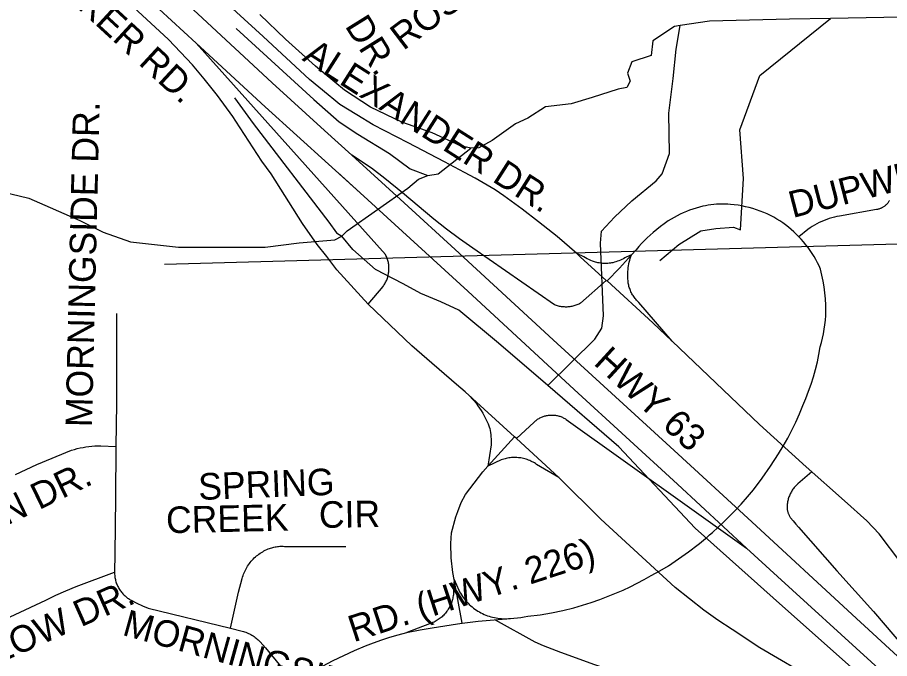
# Model space of a CAD drawing. Extents: x 1670563 to 1761545, y 515755 to 578944.
# Drawn here: x 1685409 to 1687869, y 542857 to 544666 of the extents above; entities that cross this region are included whole.
import ezdxf

# ---------------------------------------------------------------- set-up
doc = ezdxf.new("R2010")
doc.units = 0
for name, color, linetype in [('5_sectionlines', 7, 'Continuous'), ('SHP_LINE', 7, 'Continuous'), ('STREETCL', 7, 'Continuous'), ('STRNAMES', 7, 'Continuous')]:
    doc.layers.add(name, color=color, linetype=linetype)

msp = doc.modelspace()

# ---------------------------------------------------------------- linework, layer by layer
at = {"layer": '5_sectionlines'}
msp.add_lwpolyline([(1685823.9, 543970.2), (1688486.3, 544044.1), (1693687.1, 544103.2), (1698961.5, 544118.1), (1704285.9, 544155), (1709574.3, 544171.9), (1714958.5, 544246.7), (1716656.1, 544265.6)], dxfattribs=at)
at = {"layer": 'SHP_LINE'}
for points in [[(1687279, 544644), (1687263, 544641), (1687202, 544600), (1687197, 544559), (1687142, 544541), (1687130, 544509), (1687138, 544486), (1687128, 544469), (1687104, 544464), (1687030, 544440), (1686971, 544422), (1686899, 544414), (1686849, 544382), (1686814, 544366), (1686748, 544319), (1686711, 544298), (1686688, 544297), (1686659, 544304), (1686579, 544341), (1686493, 544371), (1686405, 544413), (1686332, 544461), (1686250, 544529), (1686165, 544605), (1686093, 544675)], [(1688220, 544697), (1688087, 544667), (1688045, 544649), (1688013, 544654), (1687951, 544662), (1687899, 544667), (1687853, 544666), (1687703, 544663)], [(1687703, 544663), (1687587, 544661), (1687361, 544656), (1687279, 544644)], [(1687449, 544067), (1687457, 544212), (1687447, 544349), (1687503, 544502), (1687703, 544663)], [(1686026, 544635), (1686245, 544435), (1686317, 544372), (1686369, 544337), (1686459, 544282), (1686517, 544239), (1686567, 544220)], [(1686905, 543627), (1687038, 543758), (1687058, 543789), (1687062, 543824), (1687054, 544029), (1687057, 544063), (1687093, 544103), (1687142, 544149), (1687211, 544205), (1687228, 544225), (1687249, 544282), (1687247, 544396), (1687259, 544494), (1687267, 544577), (1687279, 544644)], [(1686021, 544439), (1686074, 544367), (1686287, 544088), (1686309, 544058), (1686324, 544049)], [(1686324, 544049), (1686339, 544064), (1686510, 544184), (1686540, 544210), (1686567, 544220), (1686596, 544225), (1686688, 544297)], [(1684434, 543921), (1684528, 543994), (1684559, 544077), (1684636, 544103), (1684711, 544141), (1684768, 544178), (1684842, 544161), (1684935, 544128), (1685111, 544125), (1685233, 544145), (1685285, 544174), (1685342, 544180), (1685441, 544156), (1685585, 544093), (1685651, 544060), (1685728, 544033), (1685863, 544018), (1686108, 544018), (1686204, 544030), (1686304, 544039)], [(1687221, 543980), (1687275, 544025), (1687337, 544064), (1687379, 544071), (1687429, 544074), (1687449, 544067)], [(1686304, 544039), (1686324, 544049)], [(1686905, 543627), (1686766, 543747), (1686654, 543840), (1686603, 543864), (1686547, 543887), (1686497, 543914), (1686419, 543955), (1686355, 544011), (1686324, 544049)], [(1689131, 541565), (1689053, 541640), (1688830, 541857), (1688559, 542103), (1688256, 542404), (1687931, 542692), (1687795, 542802), (1687567, 543005), (1687321, 543225), (1687106, 543454), (1686905, 543627)]]:
    msp.add_lwpolyline(points, dxfattribs=at)
at = {"layer": 'STREETCL'}
for points in [[(1685913, 544593.8), (1685635.2, 544850.4), (1685187, 545259.7), (1684701.8, 545707), (1684475, 545915.1), (1684373.9, 546014.5), (1684262.2, 546130.7), (1684078.4, 546335.4), (1683914.6, 546534.9), (1683762.8, 546737.1), (1683648.3, 546903.8)], [(1686352, 544277.5), (1686274.8, 544347.4), (1686127.6, 544481.9), (1685917.7, 544676.6), (1685823.7, 544763.5), (1685559.2, 545005.9), (1685354.8, 545191.1), (1685211.5, 545325.6), (1685156.9, 545373.2), (1684870.9, 545637.7), (1684593.7, 545890), (1684375.3, 546101.9), (1684267.7, 546222.4), (1684152.8, 546344.9), (1683979.8, 546552.3), (1683834.5, 546745.2), (1683737.6, 546884.7)], [(1686398.1, 543856.6), (1686310.3, 543953.8), (1686281.8, 543991.3), (1686254.3, 544025.7), (1686213, 544084.8), (1686124.3, 544225.1), (1686098.4, 544260.6), (1686024.9, 544373.7), (1686016.9, 544386.4), (1685973.7, 544446.1), (1685936, 544493.1), (1685903.1, 544532.1), (1685835.1, 544604.4), (1685564.9, 544854.4), (1685433.2, 544975.2), (1685313.9, 545080.9), (1685199.2, 545173.5), (1685015.3, 545318.2), (1684870.5, 545435.2), (1684776, 545516.9), (1684718.3, 545570), (1684586.7, 545690.8), (1684501.9, 545769.4)], [(1686986.7, 543999.9), (1686931.2, 544047.6), (1686878.9, 544089.7), (1686833, 544125.2), (1686781.3, 544162.5), (1686756.5, 544179.9), (1686700.7, 544212.4), (1686670.1, 544228.2), (1686613.6, 544258.7), (1686511.7, 544312.2), (1686412.3, 544363.1), (1686366.5, 544391.1), (1686318.9, 544420.8), (1686301.1, 544434.4), (1686285.8, 544448), (1686232.8, 544491.3), (1686101.7, 544612.1), (1685833.3, 544859.2), (1685676.5, 545003.5), (1685560.4, 545109.4), (1685414.2, 545243.5)], [(1686398.1, 543856.6), (1686440.3, 543906.9), (1686442.1, 543909.3), (1686443.7, 543911.8), (1686445.3, 543914.3), (1686446.7, 543916.9), (1686448.1, 543919.6), (1686449.4, 543922.3), (1686450.6, 543925), (1686451.7, 543927.8), (1686452.7, 543930.6), (1686453.6, 543933.5), (1686454.3, 543936.3), (1686455, 543939.2), (1686455.6, 543942.2), (1686456.1, 543945.1), (1686456.5, 543948.1), (1686456.8, 543951), (1686457, 543954), (1686457.1, 543957), (1686457, 543960), (1686456.9, 543963), (1686456.7, 543965.9), (1686456.3, 543968.9), (1686455.9, 543971.9), (1686455.3, 543974.8), (1686454.7, 543977.7), (1686453.9, 543980.6), (1686453.1, 543983.5), (1686452.1, 543986.3), (1686451.1, 543989.1), (1686450, 543991.8), (1686448.7, 543994.6), (1686447.4, 543997.2), (1685913, 544593.8)], [(1685913, 544593.8), (1686107.7, 544414), (1686375.6, 544171.4)], [(1686352, 544277.5), (1686500.4, 544142.9), (1686643.4, 544011), (1686920.8, 543756), (1687195.3, 543505.5), (1687261.6, 543444.1), (1687480.5, 543242.8), (1687763.7, 542981.5), (1688044.1, 542723.1), (1688332.2, 542459.4), (1688615, 542198.1), (1688901.7, 541935.4), (1689188.3, 541672.2), (1689452.5, 541430), (1689667.4, 541231.7), (1689927.2, 540992.4), (1690019.9, 540907.5), (1690209.2, 540741.4), (1690477.2, 540495.7), (1690713.6, 540291), (1690921.7, 540133.1), (1691098.7, 540004.7), (1691318.5, 539862.7)], [(1687070.2, 543924.2), (1686997.7, 543859.7), (1686995.1, 543858.3), (1686992.5, 543857), (1686989.8, 543855.8), (1686987.1, 543854.7), (1686984.3, 543853.7), (1686981.5, 543852.8), (1686978.7, 543851.9), (1686975.9, 543851.2), (1686973, 543850.6), (1686970.2, 543850), (1686967.3, 543849.6), (1686964.3, 543849.3), (1686961.4, 543849), (1686958.5, 543848.9), (1686955.6, 543848.9), (1686952.6, 543849), (1686949.7, 543849.1), (1686946.8, 543849.4), (1686943.9, 543849.8), (1686941, 543850.3), (1686938.1, 543850.8), (1686935.3, 543851.5), (1686932.4, 543852.3), (1686929.6, 543853.2), (1686926.9, 543854.1), (1686924.1, 543855.2), (1686694.1, 544015.1), (1686656.3, 544041.2), (1686619.4, 544068.4), (1686583.5, 544096.9), (1686494.9, 544171.2), (1686445.2, 544211.3), (1686407.6, 544240.4), (1686352, 544277.5)], [(1687466.2, 543168.5), (1687270.9, 543348.5), (1686979.8, 543616.5), (1686679.5, 543893.7), (1686375.6, 544171.4), (1686312.3, 544229.8)], [(1687613.3, 544047.5), (1687606.3, 544054.6), (1687599.1, 544061.4), (1687591.7, 544068.1), (1687584, 544074.4), (1687576.1, 544080.5), (1687568.1, 544086.4), (1687559.8, 544091.9), (1687551.3, 544097.2), (1687542.7, 544102.2), (1687533.9, 544106.9), (1687524.2, 544111.5), (1687514.4, 544115.8), (1687504.3, 544119.8), (1687494.2, 544123.4), (1687484, 544126.7), (1687473.6, 544129.6), (1687463.1, 544132.1), (1687452.6, 544134.3), (1687442, 544136.1), (1687431.3, 544137.6), (1687420.6, 544138.6), (1687412.7, 544139.2), (1687404.9, 544139.6), (1687397, 544139.7), (1687389.1, 544139.5), (1687381.2, 544139.1), (1687373.3, 544138.4), (1687365.5, 544137.5), (1687357.7, 544136.3), (1687349.9, 544134.9), (1687342.2, 544133.2), (1687332.8, 544130.9), (1687323.5, 544128.3), (1687314.3, 544125.5), (1687305.1, 544122.3), (1687296.1, 544118.8), (1687287.2, 544115), (1687278.4, 544110.9), (1687269.8, 544106.6), (1687261.3, 544101.9), (1687253, 544097), (1687244.8, 544091.8), (1687233.9, 544084.1), (1687223.3, 544076.1), (1687212.9, 544067.7), (1687202.8, 544059), (1687194.1, 544051.7), (1687185.6, 544044), (1687177.4, 544036.1), (1687169.4, 544027.9), (1687161.8, 544019.4), (1687154.4, 544010.7), (1687141.5, 543996.2)], [(1687869.6, 544150), (1687868.7, 544148.4), (1687867.7, 544146.9), (1687866.7, 544145.4), (1687865.6, 544143.9), (1687864.5, 544142.5), (1687863.3, 544141.1), (1687862.1, 544139.7), (1687860.8, 544138.4), (1687859.5, 544137.2), (1687858.2, 544136), (1687856.8, 544134.8), (1687855.3, 544133.7), (1687853.9, 544132.6), (1687852.4, 544131.6), (1687850.8, 544130.7), (1687849.2, 544129.8), (1687847.6, 544128.9), (1687846, 544128.1), (1687844.4, 544127.4), (1687842.7, 544126.7), (1687841, 544126.1), (1687839.2, 544125.5), (1687837.5, 544125), (1687835.7, 544124.6), (1687834, 544124.2), (1687832.2, 544123.9), (1687728.5, 544105.8), (1687721.1, 544104.4), (1687713.7, 544102.7), (1687706.4, 544100.7), (1687699.2, 544098.5), (1687692.1, 544096.1), (1687685, 544093.4), (1687678.1, 544090.4), (1687671.2, 544087.3), (1687664.5, 544083.9), (1687657.9, 544080.3), (1687651.4, 544076.4), (1687645, 544072.3), (1687638.8, 544068.1), (1687613.3, 544047.5)], [(1686799.8, 542969.8), (1686809.6, 542970.4), (1686819.4, 542971.3), (1686829.2, 542972.6), (1686838.9, 542974.1), (1686848.6, 542976), (1686883.6, 542980), (1686915.5, 542985.7), (1686947.2, 542992.4), (1686978.7, 543000.1), (1687003.3, 543007), (1687027.7, 543014.7), (1687051.8, 543023.2), (1687085, 543036.1), (1687117.8, 543050.2), (1687138, 543059.3), (1687157.8, 543069.1), (1687177.3, 543079.6), (1687196.4, 543090.8), (1687221.2, 543104.4), (1687245.6, 543118.8), (1687274, 543138.2), (1687301.9, 543158.2), (1687329.2, 543179.1), (1687337.6, 543185.4), (1687345.9, 543191.9), (1687354, 543198.6), (1687361.9, 543205.6), (1687369.6, 543212.8), (1687401.7, 543242.7), (1687432.8, 543273.5), (1687451.2, 543292.8), (1687468.8, 543312.8), (1687485.7, 543333.4), (1687510.4, 543366.3), (1687533.9, 543400), (1687556.4, 543434.5), (1687569.6, 543456.4), (1687582.1, 543478.6), (1687593.9, 543501.2), (1687605, 543524.1), (1687615.5, 543547.4), (1687625.2, 543571), (1687633.5, 543590.9), (1687641.2, 543611.1), (1687648.3, 543631.5), (1687654.7, 543652.1), (1687660.5, 543672.9), (1687665.7, 543693.9), (1687670.2, 543715), (1687674, 543736.3), (1687677.4, 543748.7), (1687680.4, 543761.1), (1687683.1, 543773.7), (1687685.3, 543786.4), (1687687, 543799.1), (1687688.4, 543811.9), (1687689.3, 543824.7), (1687689.9, 543837.5), (1687689.4, 543854.6), (1687688.4, 543871.6), (1687686.8, 543888.6), (1687684.6, 543905.5), (1687681.9, 543922.3), (1687678.5, 543939.1), (1687674.6, 543955.7), (1687670.5, 543964.9), (1687666.1, 543974), (1687661.4, 543982.9), (1687656.4, 543991.6), (1687651.1, 544000.2), (1687645.4, 544008.6), (1687639.6, 544016.8), (1687633.4, 544024.8), (1687627, 544032.6), (1687620.3, 544040.1), (1687613.3, 544047.5)], [(1687070.2, 543924.2), (1686996.9, 543990.3), (1686986.7, 543999.9)], [(1687141.5, 543996.2), (1687126.4, 543989.7), (1687122.5, 543987.4), (1687118.4, 543985.3), (1687114.4, 543983.2), (1687110.2, 543981.3), (1687106, 543979.6), (1687101.7, 543978), (1687097.4, 543976.5), (1687093, 543975.2), (1687088.6, 543974), (1687085.2, 543973.4), (1687081.7, 543972.8), (1687078.2, 543972.4), (1687074.7, 543972.1), (1687071.2, 543971.9), (1687067.7, 543971.9), (1687064.2, 543971.9), (1687060.7, 543972.1), (1687057.2, 543972.5), (1687053.7, 543972.9), (1687050.3, 543973.4), (1687046.8, 543974.1), (1687043.4, 543974.9), (1687040, 543975.8), (1687036.7, 543976.9), (1687031.5, 543978.7), (1687026.4, 543980.6), (1687021.4, 543982.8), (1687016.4, 543985.1), (1687011.5, 543987.6), (1687006.7, 543990.3), (1686986.7, 543999.9)], [(1687141.5, 543996.2), (1687107.4, 543959), (1687072.6, 543922.4)], [(1687256, 543752.7), (1687162.2, 543861.5), (1687159.9, 543863.7), (1687157.7, 543866), (1687155.5, 543868.3), (1687153.4, 543870.7), (1687151.4, 543873.2), (1687149.4, 543875.7), (1687147.6, 543878.3), (1687145.8, 543881), (1687144.2, 543883.7), (1687142.6, 543886.5), (1687141.1, 543889.3), (1687139.8, 543892.2), (1687138.5, 543895.1), (1687137.3, 543898.1), (1687136.2, 543901.1), (1687135.2, 543904.1), (1687134.3, 543907.2), (1687133.6, 543910.2), (1687132.9, 543913.4), (1687132.3, 543916.5), (1687131.8, 543919.7), (1687131.5, 543922.8), (1687131.1, 543928.1), (1687130.8, 543933.5), (1687130.8, 543938.8), (1687130.9, 543944.2), (1687131.2, 543949.5), (1687131.6, 543954.8), (1687132.3, 543960.1), (1687133.1, 543965.4), (1687134.1, 543970.6), (1687135.2, 543975.8), (1687136.5, 543981), (1687138, 543986.1), (1687139.7, 543991.2), (1687141.5, 543996.2)], [(1687070.2, 543924.2), (1687072.6, 543922.4)], [(1687256, 543752.7), (1687201.3, 543804.7), (1687072.6, 543922.4)], [(1686648, 543630.5), (1686563.5, 543703.1), (1686521.6, 543739.1), (1686398.1, 543856.6)], [(1685688.7, 543830.2), (1685687.9, 543577), (1685686.7, 543455.3)], [(1688040, 542906.9), (1687901.1, 543127.9), (1687840.3, 543208.5), (1687805, 543245.7), (1687742.7, 543302.3), (1687634, 543398), (1687502.9, 543517.8), (1687256, 543752.7)], [(1686811.2, 543482.9), (1686672, 543609.9), (1686648, 543630.5)], [(1686680.5, 543602.2), (1686686.4, 543596.2), (1686692.2, 543590), (1686697.7, 543583.7), (1686703, 543577.1), (1686708.1, 543570.4), (1686712.9, 543563.5), (1686717.5, 543556.5), (1686721.9, 543549.3), (1686726, 543541.9), (1686729.8, 543534.4), (1686733.4, 543526.8), (1686736.7, 543519.1), (1686739.8, 543511.2), (1686741.2, 543505.6), (1686742.4, 543500), (1686743.4, 543494.3), (1686744.2, 543488.6), (1686744.8, 543482.8), (1686745.3, 543477.1), (1686745.5, 543471.3), (1686745.6, 543465.6), (1686745.5, 543459.8), (1686736.1, 543399.8)], [(1686816.9, 543477.7), (1686866.5, 543524.2), (1686868.4, 543525.9), (1686870.3, 543527.5), (1686872.3, 543529.1), (1686874.3, 543530.6), (1686876.4, 543532), (1686878.5, 543533.4), (1686880.7, 543534.6), (1686882.9, 543535.8), (1686885.2, 543537), (1686887.5, 543538), (1686889.8, 543539), (1686892.2, 543539.8), (1686894.6, 543540.6), (1686897, 543541.4), (1686899.5, 543542), (1686901.9, 543542.5), (1686904.4, 543543), (1686906.9, 543543.4), (1686909.4, 543543.7), (1686911.9, 543543.9), (1686914.4, 543544), (1686917, 543544), (1686919.5, 543544), (1686922, 543543.8), (1686924.5, 543543.6), (1686927, 543543.3), (1686929.5, 543542.9), (1686932, 543542.4), (1686934.5, 543541.8), (1686936.9, 543541.1), (1686939.3, 543540.4), (1686941.7, 543539.6), (1686944, 543538.7), (1686946.4, 543537.7), (1686948.7, 543536.6), (1686950.9, 543535.5), (1686953.1, 543534.2), (1686955.3, 543532.9), (1686957.4, 543531.6), (1687466.2, 543168.5)], [(1686736.1, 543399.8), (1686811.2, 543482.9)], [(1686816.9, 543477.7), (1686811.2, 543482.9)], [(1686936.4, 543367.8), (1686924.5, 543379.5), (1686816.9, 543477.7)], [(1685403.5, 543376.4), (1685463.6, 543404.3), (1685561.7, 543444.5), (1685569.6, 543447), (1685577.7, 543449.2), (1685585.8, 543451.2), (1685594, 543452.8), (1685602.2, 543454.2), (1685610.5, 543455.3), (1685618.8, 543456.2), (1685627.2, 543456.7), (1685635.5, 543457), (1685643.9, 543457)], [(1685643.9, 543457), (1685686.7, 543455.3)], [(1685686.7, 543455.3), (1685685.4, 543309.5), (1685683.7, 543152.4), (1685683, 543100.6)], [(1686936.4, 543367.8), (1686873.6, 543404.7), (1686870.6, 543406.8), (1686867.4, 543408.7), (1686864.2, 543410.6), (1686861, 543412.4), (1686857.6, 543414), (1686854.3, 543415.5), (1686850.8, 543416.9), (1686847.4, 543418.2), (1686843.8, 543419.4), (1686840.3, 543420.4), (1686836.7, 543421.3), (1686833.1, 543422.1), (1686829.4, 543422.8), (1686825.8, 543423.3), (1686822.1, 543423.7), (1686818.3, 543424), (1686814.5, 543424.2), (1686810.7, 543424.2), (1686806.9, 543424.1), (1686803.2, 543423.9), (1686799.4, 543423.5), (1686795.6, 543423.1), (1686791.9, 543422.5), (1686788.2, 543421.7), (1686784.5, 543420.9), (1686780.8, 543419.9), (1686777.2, 543418.8), (1686773.6, 543417.5), (1686736.1, 543399.8)], [(1686640.8, 543079.8), (1686637.1, 543099.4), (1686632.6, 543141), (1686631.3, 543181.3), (1686633.9, 543211.9), (1686645.4, 543256.7), (1686651.2, 543272), (1686660.9, 543296.9), (1686673.1, 543319.3), (1686722, 543384.2), (1686736.1, 543399.8)], [(1687650.4, 543383.5), (1687611.1, 543349.9), (1687608.8, 543347.9), (1687606.6, 543345.8), (1687604.5, 543343.7), (1687602.5, 543341.5), (1687600.5, 543339.2), (1687598.6, 543336.8), (1687596.8, 543334.4), (1687595.1, 543331.9), (1687593.5, 543329.4), (1687591.9, 543326.8), (1687590.5, 543324.2), (1687589.1, 543321.5), (1687587.9, 543318.8), (1687586.7, 543316), (1687585.6, 543313.2), (1687584.6, 543310.3), (1687583.7, 543307.5), (1687583, 543304.5), (1687582.3, 543301.6), (1687581.7, 543298.7), (1687581.2, 543295.7), (1687580.8, 543292.7), (1687580.6, 543289.7), (1687580.4, 543286.7), (1687580.3, 543285), (1687580.4, 543283.2), (1687580.4, 543281.5), (1687580.6, 543279.8), (1687580.8, 543278.1), (1687581, 543276.4), (1687581.3, 543274.7), (1687581.7, 543273), (1687582.1, 543271.3), (1687582.6, 543269.6), (1687583.1, 543268), (1687583.7, 543266.4), (1687584.3, 543264.8), (1687585, 543263.2), (1687585.8, 543261.6), (1687586.6, 543260.1), (1687587.4, 543258.6), (1687588.3, 543257.1), (1687589.3, 543255.7), (1687590.2, 543254.3), (1687597.3, 543245), (1687604.6, 543235.9), (1687612.1, 543227.1), (1687720.5, 543104.5), (1687823.9, 542989.1), (1687911.3, 542886.7)], [(1687753, 542736.4), (1687664.4, 542793.2), (1687503.4, 542887.4), (1687425.7, 542938.3), (1687385.2, 542965.1), (1687345.3, 542993.3), (1687264.8, 543057.2), (1687055, 543250.4), (1686936.4, 543367.8)], [(1686009.7, 542942.3), (1686032.9, 543043.9), (1686043.2, 543082.8), (1686044.3, 543086.9), (1686045.6, 543090.9), (1686047.1, 543094.9), (1686048.6, 543098.8), (1686050.3, 543102.7), (1686052.2, 543106.6), (1686054.1, 543110.3), (1686056.2, 543114), (1686058.4, 543117.6), (1686060.7, 543121.2), (1686063.2, 543124.6), (1686065.8, 543128), (1686068.4, 543131.3), (1686071.2, 543134.5), (1686074.1, 543137.6), (1686077.1, 543140.6), (1686080.3, 543143.5), (1686083.5, 543146.2), (1686086.7, 543148.9), (1686090.1, 543151.5), (1686093.6, 543153.9), (1686097.2, 543156.2), (1686100.8, 543158.4), (1686104.5, 543160.5), (1686108.2, 543162.5), (1686112.1, 543164.3), (1686116, 543166), (1686119.9, 543167.5), (1686123, 543168.6), (1686126.2, 543169.6), (1686129.4, 543170.5), (1686132.6, 543171.3), (1686135.9, 543172), (1686139.1, 543172.5), (1686142.4, 543173), (1686145.7, 543173.3), (1686149, 543173.5), (1686152.4, 543173.6), (1686155.7, 543173.6), (1686159, 543173.5), (1686162.3, 543173.2), (1686335.3, 543173.2)], [(1690560.6, 540332.7), (1690505, 540379.3), (1690380.4, 540490.5), (1690084.8, 540762.6), (1689786.5, 541036.3), (1689482.1, 541315.5), (1689180.7, 541593.3), (1688892.1, 541859.2), (1688597, 542129.2), (1688347.9, 542359.8), (1688065.6, 542618.5), (1687817.6, 542847), (1687553.2, 543088.3), (1687466.2, 543168.5)], [(1684715, 542778), (1684962.4, 542805.1), (1685030, 542814.2), (1685037.4, 542815.3), (1685044.7, 542816.7), (1685052, 542818.3), (1685059.2, 542820.1), (1685066.4, 542822.2), (1685073.5, 542824.4), (1685080.5, 542827), (1685087.5, 542829.7), (1685094.3, 542832.7), (1685101.1, 542835.9), (1685107.7, 542839.3), (1685114.2, 542842.9), (1685224.4, 542897.2), (1685329.3, 542947.2), (1685488.8, 543021.7), (1685516.9, 543035.2), (1685545.4, 543047.9), (1685574.2, 543059.9), (1685683, 543100.1)], [(1685683, 543100.6), (1685683, 543097.6), (1685683.1, 543094.6), (1685683.3, 543091.5), (1685683.6, 543088.5), (1685684.1, 543085.5), (1685684.6, 543082.6), (1685685.2, 543079.6), (1685685.9, 543076.6), (1685686.8, 543073.7), (1685687.7, 543070.8), (1685688.7, 543068), (1685689.8, 543065.2), (1685691, 543062.4), (1685692.4, 543059.7), (1685693.8, 543057), (1685695.3, 543054.4), (1685696.8, 543051.8), (1685698.5, 543049.2), (1685700.3, 543046.8), (1685702.1, 543044.4), (1685704, 543042), (1685706, 543039.8), (1685708.1, 543037.5), (1685710.3, 543035.4), (1685712.5, 543033.4), (1685714.8, 543031.4), (1685717.1, 543029.5), (1685719.5, 543027.6), (1685722, 543025.9), (1685724.6, 543024.3), (1685727.2, 543022.7), (1685729.8, 543021.2), (1685745.4, 543013.2), (1685761.3, 543005.7), (1685777.5, 542998.6), (1686009.7, 542942.3)], [(1686640.8, 543079.8), (1686639.1, 543054), (1686639.2, 543050.6), (1686639.3, 543047.2), (1686639.2, 543043.8), (1686639, 543040.4), (1686638.7, 543037), (1686638.2, 543033.7), (1686637.7, 543030.3), (1686637, 543027), (1686636.2, 543023.7), (1686635.3, 543020.4), (1686634.3, 543017.1), (1686633.2, 543013.9), (1686632, 543010.8), (1686630.6, 543007.6), (1686629.2, 543004.6), (1686627.6, 543001.6), (1686626, 542998.6), (1686624.2, 542995.7), (1686622.4, 542992.8), (1686620.4, 542990), (1686618.4, 542987.3), (1686616.2, 542984.7), (1686614, 542982.1), (1686611.7, 542979.6), (1686609.3, 542977.2), (1686606.8, 542974.9), (1686604.2, 542972.7), (1686601.6, 542970.5), (1686598.9, 542968.5), (1686596.1, 542966.5), (1686593.3, 542964.6), (1686590.4, 542962.9), (1686587.4, 542961.2), (1686584.4, 542959.6), (1686581.3, 542958.2), (1686578.2, 542956.8), (1686575.1, 542955.6), (1686571.9, 542954.5), (1686507.1, 542929.9)], [(1686664, 542956.4), (1686640.8, 543079.8)], [(1686640.8, 543079.8), (1686653.8, 543049.6), (1686656.2, 543045.2), (1686658.7, 543040.8), (1686661.4, 543036.5), (1686664.2, 543032.3), (1686667.1, 543028.1), (1686670.2, 543024.1), (1686673.4, 543020.2), (1686676.8, 543016.5), (1686680.2, 543012.8), (1686683.8, 543009.3), (1686687.6, 543005.8), (1686691.4, 543002.6), (1686695.4, 542999.4), (1686699.4, 542996.4), (1686703.6, 542993.5), (1686707.8, 542990.8), (1686712.2, 542988.2), (1686716.6, 542985.8), (1686721.1, 542983.5), (1686725.7, 542981.4), (1686730.4, 542979.5), (1686735.1, 542977.7), (1686739.9, 542976), (1686744.8, 542974.6), (1686749.6, 542973.3), (1686754.6, 542972.2), (1686759.5, 542971.2), (1686764.5, 542970.4), (1686769.5, 542969.8), (1686774.6, 542969.4), (1686779.6, 542969.1), (1686784.7, 542969), (1686789.7, 542969.1), (1686794.8, 542969.4), (1686799.8, 542969.8)], [(1686507.1, 542929.9), (1686511.4, 542930.9), (1686545, 542937.6), (1686578.7, 542943.2), (1686650.1, 542954.4), (1686656.6, 542955.3), (1686664, 542956.4)], [(1686664, 542956.4), (1686708.9, 542962), (1686754, 542966)], [(1686754, 542966), (1686776.9, 542967.5), (1686799.8, 542969.8)], [(1686756.7, 542966), (1686868.9, 542904.3), (1686892.6, 542893.8), (1686916.7, 542883.9), (1686941, 542874.8), (1687037.4, 542839.8), (1687132.3, 542807.7), (1687294.9, 542753.6), (1687489.9, 542695.2), (1687499.7, 542692.5), (1687509.6, 542690), (1687519.5, 542687.9), (1687524.4, 542687)], [(1686009.7, 542942.3), (1686042.5, 542934.3), (1686046.2, 542933.2), (1686049.8, 542932.1), (1686053.3, 542930.8), (1686056.8, 542929.4), (1686060.3, 542927.8), (1686063.7, 542926.2), (1686067, 542924.4), (1686070.3, 542922.6), (1686073.5, 542920.6), (1686076.6, 542918.5), (1686079.7, 542916.3), (1686082.7, 542914), (1686085.6, 542911.6), (1686088.4, 542909.1), (1686091.2, 542906.5), (1686093.8, 542903.8), (1686109.2, 542887.4), (1686194.1, 542782.2)], [(1686194, 542782.3), (1686204.5, 542791.1), (1686210.4, 542795.9), (1686221.7, 542804.6), (1686233.3, 542812.9), (1686245.1, 542820.8), (1686257.3, 542828.3), (1686269.7, 542835.3), (1686299.4, 542850.9), (1686329.5, 542865.6), (1686360, 542879.4), (1686390.9, 542892.4), (1686413.6, 542901.4), (1686436.6, 542909.7), (1686459.9, 542917.2), (1686483.4, 542923.9), (1686507.1, 542929.9)]]:
    msp.add_lwpolyline(points, dxfattribs=at)

# ---------------------------------------------------------------- texts
at = {"layer": 'STRNAMES'}
for s, rotation, p in [('ROSEMOND AVE.', 37.2167, (1686497.7, 544571.3)), ('SMOOT DR.', 301.881, (1686122.3, 544978.3)), ('PARKER RD.', 317.3289, (1685424, 544834)), ('ALEXANDER DR.', 327.4714, (1686209.9, 544546.7)), ('MORNINGSIDE DR.', 88.6421, (1685619.2, 543509.2)), ('DUPWE DR.', 14.4748, (1687596.1, 544099.9)), ('HWY 63', 317.5672, (1687031.7, 543688.4)), ('AUTUMN DR.', 25.7791, (1685058.4, 543076.8)), ('SPRING', 2.203, (1685920.4, 543304.2)), ('CIR', 0.928, (1686260, 543225.2)), ('CREEK', 1.2535, (1685828.9, 543210.3)), ('RD. (HWY. 226)', 18.1283, (1686357.3, 542902.2)), ('SPRING HOLLOW DR.', 23.8752, (1684787.9, 542590.6)), ('MORNINGSIDE DR.', 344.4874, (1685701.8, 542923.9))]:
    msp.add_text(s, height=75, rotation=rotation, dxfattribs=at).set_placement(p)

doc.saveas('drawing.dxf')
